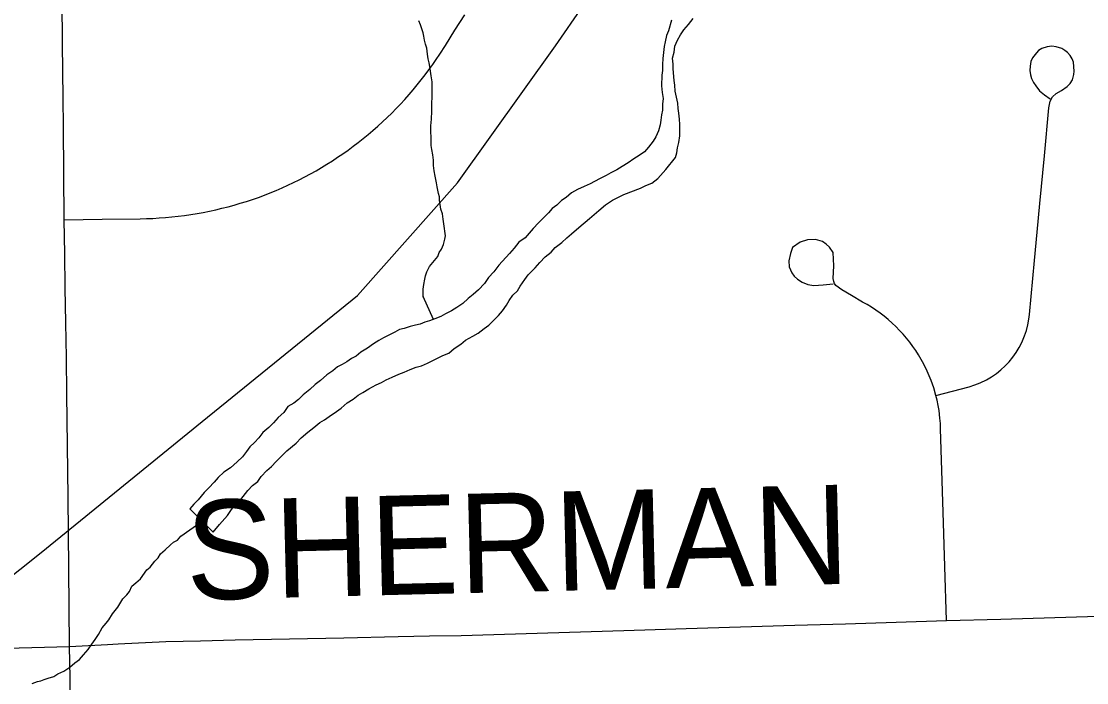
# Model space of a CAD drawing. Extents: x 103424 to 290657, y 38711 to 110967.
# Drawn here: x 214249.2438 to 214249.5488, y 40212.6224 to 40212.8117 of the extents above; entities that cross this region are included whole.
import ezdxf

# ---------------------------------------------------------------- set-up
doc = ezdxf.new("R2010")
doc.units = 0
for name, color, linetype in [('GM_X_County_Road', 7, 'Continuous'), ('GM_X_Major_River', 7, 'Continuous'), ('GM_X_Minor_River', 7, 'Continuous'), ('GM_X_Rail_Line', 7, 'Continuous'), ('GM_X_Township_Road', 7, 'Continuous'), ('GM_X_Township_Road_Text', 7, 'Continuous')]:
    doc.layers.add(name, color=color, linetype=linetype)

msp = doc.modelspace()

# ---------------------------------------------------------------- linework, layer by layer
at = {"layer": 'GM_X_County_Road'}
msp.add_lwpolyline([(214249.2579, 40212.61188), (214249.25782, 40212.62252), (214249.25781, 40212.62376), (214249.25756, 40212.63278), (214249.25742, 40212.65511), (214249.25732, 40212.66531), (214249.25722, 40212.67551), (214249.25703, 40212.69026), (214249.25685, 40212.70501), (214249.25675, 40212.71541), (214249.25657, 40212.7254), (214249.2564, 40212.7354), (214249.25622, 40212.74514), (214249.25604, 40212.75487), (214249.25589, 40212.78149), (214249.25579, 40212.78971), (214249.25563, 40212.80524), (214249.25551, 40212.81775)], dxfattribs=at)
at = {"layer": 'GM_X_Major_River'}
for p, q in [((214249.29206, 40212.67217), (214249.29557, 40212.66862)), ((214249.29557, 40212.66862), (214249.29873, 40212.66543))]:
    msp.add_line(p, q, dxfattribs=at)
for points in [[(214249.42991, 40212.81198), (214249.4291, 40212.80896), (214249.4285, 40212.80764), (214249.42809, 40212.80575), (214249.42787, 40212.80442), (214249.42743, 40212.80101)], [(214249.4323, 40212.7789), (214249.43237, 40212.78213), (214249.43221, 40212.78365), (214249.43205, 40212.78536), (214249.43189, 40212.78669), (214249.43173, 40212.78822), (214249.43138, 40212.78993), (214249.43103, 40212.79165), (214249.43088, 40212.79336), (214249.43072, 40212.79469), (214249.4304, 40212.79811), (214249.43043, 40212.79944), (214249.43027, 40212.80115), (214249.43068, 40212.80285), (214249.4309, 40212.80456), (214249.4317, 40212.80625), (214249.43248, 40212.80776), (214249.43346, 40212.80926), (214249.43481, 40212.81075), (214249.43617, 40212.81243)], [(214249.42743, 40212.80101), (214249.4274, 40212.79931), (214249.42736, 40212.7976), (214249.42715, 40212.79627), (214249.42709, 40212.79324), (214249.42724, 40212.79134), (214249.42759, 40212.78962), (214249.42737, 40212.78792), (214249.42733, 40212.78621), (214249.42712, 40212.78488), (214249.4269, 40212.78337), (214249.42669, 40212.78204), (214249.42627, 40212.78034), (214249.42549, 40212.77865), (214249.4247, 40212.77734), (214249.42334, 40212.77565), (214249.42218, 40212.77434), (214249.42065, 40212.77323), (214249.41912, 40212.77231), (214249.41758, 40212.7712), (214249.41586, 40212.7701), (214249.41432, 40212.76917), (214249.4126, 40212.76826), (214249.41126, 40212.76752), (214249.40935, 40212.76661), (214249.40667, 40212.76514), (214249.40496, 40212.76441), (214249.40305, 40212.7635), (214249.40133, 40212.76258), (214249.39979, 40212.76128), (214249.39844, 40212.76036), (214249.39709, 40212.75905), (214249.39575, 40212.75813), (214249.39478, 40212.75682), (214249.39189, 40212.75402), (214249.39034, 40212.75234), (214249.38802, 40212.74973), (214249.38629, 40212.74843), (214249.38493, 40212.74675), (214249.38358, 40212.74525), (214249.38049, 40212.74189), (214249.37912, 40212.74002), (214249.37758, 40212.73834), (214249.37641, 40212.73665), (214249.37467, 40212.73479), (214249.37313, 40212.73349), (214249.37178, 40212.73237), (214249.37024, 40212.73088), (214249.36852, 40212.72978), (214249.36699, 40212.72885), (214249.36526, 40212.72794), (214249.36392, 40212.7272), (214249.36221, 40212.72648), (214249.36068, 40212.72593), (214249.35935, 40212.72558), (214249.35801, 40212.72503), (214249.35668, 40212.72468), (214249.35516, 40212.72433), (214249.35345, 40212.72379), (214249.35212, 40212.72344), (214249.35078, 40212.7227), (214249.34925, 40212.72197), (214249.34753, 40212.72105), (214249.34619, 40212.72032), (214249.34466, 40212.7194), (214249.34293, 40212.7181), (214249.34101, 40212.717), (214249.33967, 40212.71588), (214249.33833, 40212.71515), (214249.33699, 40212.71422), (214249.33565, 40212.71349), (214249.33431, 40212.71275), (214249.33296, 40212.71164), (214249.33124, 40212.71053), (214249.3295, 40212.70886), (214249.32797, 40212.70775), (214249.32642, 40212.70626), (214249.3245, 40212.70477), (214249.32315, 40212.70347), (214249.3218, 40212.70235), (214249.32008, 40212.70144), (214249.31892, 40212.69975), (214249.31737, 40212.69826), (214249.31602, 40212.69677), (214249.31467, 40212.69546), (214249.31294, 40212.69398), (214249.31177, 40212.69248), (214249.31061, 40212.69117), (214249.30926, 40212.68987), (214249.30829, 40212.68856), (214249.30712, 40212.68706), (214249.30558, 40212.68557), (214249.30366, 40212.6839), (214249.30174, 40212.6826), (214249.3002, 40212.68111), (214249.29903, 40212.67981), (214249.29749, 40212.67813), (214249.29614, 40212.67682), (214249.2944, 40212.67477), (214249.29323, 40212.67346), (214249.29206, 40212.67217)], [(214249.29873, 40212.66543), (214249.3005, 40212.66763), (214249.30283, 40212.67024), (214249.30399, 40212.67193), (214249.30497, 40212.67324), (214249.30631, 40212.67436), (214249.30728, 40212.67567), (214249.30864, 40212.67735), (214249.30999, 40212.67884), (214249.31153, 40212.67995), (214249.31251, 40212.68145), (214249.31405, 40212.68314), (214249.3154, 40212.68425), (214249.31675, 40212.68574), (214249.31984, 40212.68872), (214249.32253, 40212.69095), (214249.32388, 40212.69244), (214249.32581, 40212.69412), (214249.32754, 40212.69541), (214249.32927, 40212.6969), (214249.33061, 40212.69764), (214249.33195, 40212.69856), (214249.33406, 40212.70004), (214249.33541, 40212.70096), (214249.33714, 40212.70245), (214249.33886, 40212.70356), (214249.34021, 40212.70467), (214249.34155, 40212.70541), (214249.34327, 40212.70651), (214249.34538, 40212.70761), (214249.3469, 40212.70834), (214249.34824, 40212.70908), (214249.34996, 40212.70981), (214249.35187, 40212.71072), (214249.3534, 40212.71126), (214249.35511, 40212.71199), (214249.35683, 40212.71272), (214249.35835, 40212.71307), (214249.36007, 40212.7138), (214249.36294, 40212.71526), (214249.36447, 40212.71599), (214249.36618, 40212.71672), (214249.36772, 40212.71802), (214249.36964, 40212.71931), (214249.37099, 40212.72043), (214249.37309, 40212.72153), (214249.37462, 40212.72245), (214249.37635, 40212.72375), (214249.37769, 40212.72467), (214249.37905, 40212.72616), (214249.3804, 40212.72747), (214249.38156, 40212.72878), (214249.38273, 40212.73046), (214249.38351, 40212.73178), (214249.38448, 40212.73328), (214249.38583, 40212.73458), (214249.38662, 40212.7359), (214249.38798, 40212.73777), (214249.38895, 40212.73908), (214249.39088, 40212.74113), (214249.39224, 40212.74263), (214249.39378, 40212.74431), (214249.39551, 40212.7456), (214249.39667, 40212.74691), (214249.39859, 40212.74839), (214249.39994, 40212.7497), (214249.40129, 40212.75081), (214249.40341, 40212.75267), (214249.40649, 40212.75527), (214249.40918, 40212.7575), (214249.4111, 40212.75917), (214249.41302, 40212.76047), (214249.41474, 40212.76138), (214249.41627, 40212.76211), (214249.42104, 40212.76392), (214249.42256, 40212.76466), (214249.42428, 40212.76538), (214249.42601, 40212.76668), (214249.42833, 40212.7693), (214249.43105, 40212.77266), (214249.43145, 40212.77398), (214249.43167, 40212.7755), (214249.43208, 40212.77701), (214249.4323, 40212.7789)], [(214249.27475, 40212.64848), (214249.27549, 40212.65001), (214249.27661, 40212.65098), (214249.27792, 40212.65215), (214249.27977, 40212.65465), (214249.28071, 40212.65543), (214249.282, 40212.65716), (214249.28294, 40212.65813), (214249.28367, 40212.65928), (214249.28498, 40212.66045), (214249.28648, 40212.66181), (214249.28741, 40212.66259), (214249.28854, 40212.66317), (214249.28947, 40212.66433), (214249.29557, 40212.66862)], [(214249.24693, 40212.62212), (214249.24844, 40212.62272), (214249.24938, 40212.62293), (214249.25033, 40212.62332), (214249.25146, 40212.62373), (214249.25316, 40212.62414), (214249.25429, 40212.62492), (214249.25598, 40212.62571), (214249.25767, 40212.62688), (214249.25917, 40212.62805), (214249.26048, 40212.62902), (214249.2616, 40212.63037), (214249.2629, 40212.63192), (214249.26401, 40212.63346), (214249.26493, 40212.6348), (214249.26586, 40212.63615), (214249.26696, 40212.63807), (214249.26808, 40212.63942), (214249.26882, 40212.64039), (214249.26993, 40212.64212), (214249.27067, 40212.64308), (214249.27141, 40212.64405), (214249.27197, 40212.64501), (214249.27289, 40212.64635), (214249.27401, 40212.64751), (214249.27475, 40212.64848)]]:
    msp.add_lwpolyline(points, dxfattribs=at)
at = {"layer": 'GM_X_Minor_River'}
msp.add_lwpolyline([(214249.36182, 40212.72634), (214249.35889, 40212.73288), (214249.35889, 40212.73269), (214249.35887, 40212.73383), (214249.35885, 40212.73497), (214249.35901, 40212.73631), (214249.35937, 40212.73783), (214249.35954, 40212.73879), (214249.3599, 40212.73993), (214249.36063, 40212.74147), (214249.36212, 40212.74321), (214249.36305, 40212.74436), (214249.36341, 40212.74551), (214249.36415, 40212.74648), (214249.36469, 40212.74782), (214249.36505, 40212.74934), (214249.36522, 40212.7503), (214249.36478, 40212.75371), (214249.36457, 40212.75504), (214249.36435, 40212.75655), (214249.36394, 40212.75788), (214249.36373, 40212.75921), (214249.36352, 40212.76034), (214249.3635, 40212.76148), (214249.36329, 40212.76243), (214249.36309, 40212.76338), (214249.36288, 40212.76432), (214249.36267, 40212.76546), (214249.36226, 40212.76735), (214249.36204, 40212.76887), (214249.36182, 40212.77039), (214249.36179, 40212.77191), (214249.36158, 40212.77343), (214249.36136, 40212.77494), (214249.36115, 40212.77608), (214249.36113, 40212.77722), (214249.36111, 40212.77855), (214249.36108, 40212.78007), (214249.36105, 40212.78178), (214249.3612, 40212.78369), (214249.36135, 40212.78597), (214249.36131, 40212.78806), (214249.36147, 40212.79015), (214249.36143, 40212.79244), (214249.36139, 40212.79434), (214249.36117, 40212.79604), (214249.36096, 40212.79737), (214249.36074, 40212.7987), (214249.36053, 40212.79983), (214249.36032, 40212.80097), (214249.36011, 40212.8023), (214249.35989, 40212.804), (214249.35949, 40212.80514), (214249.35928, 40212.80628), (214249.35907, 40212.80741), (214249.35886, 40212.80836), (214249.35846, 40212.80949), (214249.35806, 40212.81063), (214249.35766, 40212.81176)], dxfattribs=at)
at = {"layer": 'GM_X_Rail_Line'}
msp.add_lwpolyline([(214249.07405, 40212.58207), (214249.11112, 40212.58948), (214249.14781, 40212.60166), (214249.18894, 40212.61841), (214249.21838, 40212.63499), (214249.2495, 40212.65969), (214249.29558, 40212.69713), (214249.34007, 40212.73321), (214249.36869, 40212.76541), (214249.39677, 40212.80462), (214249.42844, 40212.85057), (214249.62583, 40213.13302), (214249.701, 40213.23878), (214249.72118, 40213.2662), (214249.74048, 40213.2824), (214249.76383, 40213.2995), (214249.82726, 40213.34498), (214249.99354, 40213.46547), (214250.03547, 40213.49665)], dxfattribs=at)
at = {"layer": 'GM_X_Township_Road'}
for points in [[(214249.25604, 40212.75487), (214249.26694, 40212.75502), (214249.27783, 40212.75516), (214249.27963, 40212.7552), (214249.28146, 40212.75527), (214249.28328, 40212.75538), (214249.28508, 40212.75552), (214249.28691, 40212.75568), (214249.28871, 40212.75588), (214249.29051, 40212.75611), (214249.29231, 40212.75637), (214249.29411, 40212.75666), (214249.29591, 40212.75699), (214249.29769, 40212.75735), (214249.29946, 40212.75773), (214249.30124, 40212.75815), (214249.30299, 40212.7586), (214249.30475, 40212.75908), (214249.3065, 40212.75959), (214249.30823, 40212.76013), (214249.30996, 40212.7607), (214249.31169, 40212.76129), (214249.3134, 40212.76192), (214249.31508, 40212.76259), (214249.31676, 40212.76328), (214249.31844, 40212.764), (214249.3201, 40212.76474), (214249.32174, 40212.76552), (214249.32337, 40212.76632), (214249.32498, 40212.76716), (214249.32659, 40212.76802), (214249.32818, 40212.76891), (214249.32975, 40212.76983), (214249.33131, 40212.77077), (214249.33285, 40212.77174), (214249.33437, 40212.77274), (214249.33586, 40212.77377), (214249.33735, 40212.77482), (214249.33882, 40212.77589), (214249.34027, 40212.77699), (214249.34169, 40212.77812), (214249.34311, 40212.77927), (214249.34449, 40212.78045), (214249.34586, 40212.78164), (214249.34721, 40212.78287), (214249.34854, 40212.78412), (214249.34984, 40212.78538), (214249.35112, 40212.78668), (214249.35238, 40212.788), (214249.35361, 40212.78933), (214249.35482, 40212.79069), (214249.35601, 40212.79207), (214249.35717, 40212.79347), (214249.35831, 40212.79489), (214249.35942, 40212.79633), (214249.36051, 40212.79778), (214249.36158, 40212.79926), (214249.3626, 40212.80075), (214249.36362, 40212.80227), (214249.36521, 40212.80475), (214249.36796, 40212.80916), (214249.3708, 40212.81353)], [(214249.50564, 40212.70458), (214249.51521, 40212.70709), (214249.51677, 40212.70759), (214249.51831, 40212.70819), (214249.52018, 40212.70911), (214249.52161, 40212.70995), (214249.52296, 40212.71089), (214249.52426, 40212.71192), (214249.52547, 40212.71304), (214249.52661, 40212.71424), (214249.52765, 40212.71552), (214249.5286, 40212.71687), (214249.52948, 40212.71828), (214249.53024, 40212.71975), (214249.53104, 40212.72166), (214249.53157, 40212.72323), (214249.53197, 40212.72483), (214249.53225, 40212.72645), (214249.53242, 40212.72774), (214249.53388, 40212.74321), (214249.53465, 40212.75135), (214249.53541, 40212.75949), (214249.53671, 40212.77321), (214249.538, 40212.78693), (214249.53832, 40212.78886), (214249.53899, 40212.79007), (214249.54007, 40212.79097), (214249.54159, 40212.79182), (214249.54321, 40212.79303), (214249.5441, 40212.79388), (214249.54478, 40212.79492), (214249.54518, 40212.7964), (214249.54523, 40212.79743), (214249.545, 40212.79995), (214249.54464, 40212.80089), (214249.5441, 40212.80188), (214249.5433, 40212.80277), (214249.54258, 40212.80331), (214249.54173, 40212.80385), (214249.54011, 40212.80434), (214249.53881, 40212.80452), (214249.53751, 40212.80439), (214249.53594, 40212.80385), (214249.53504, 40212.80327), (214249.53441, 40212.80264), (214249.53333, 40212.80125), (214249.5328, 40212.80017), (214249.53262, 40212.79887), (214249.53257, 40212.79757), (214249.53275, 40212.79635), (214249.53302, 40212.79532), (214249.5336, 40212.79416), (214249.53423, 40212.79317), (214249.53535, 40212.79173), (214249.5367, 40212.79065), (214249.53836, 40212.78944)], [(214249.50866, 40212.64015), (214249.5082, 40212.65568), (214249.50773, 40212.67121), (214249.50737, 40212.68315), (214249.50701, 40212.69509), (214249.50694, 40212.69658), (214249.50682, 40212.69806), (214249.50654, 40212.70027), (214249.50628, 40212.70174), (214249.50597, 40212.7032), (214249.50564, 40212.70458), (214249.50502, 40212.70673), (214249.50429, 40212.70884), (214249.50375, 40212.71022), (214249.50315, 40212.71158), (214249.50216, 40212.71359), (214249.50145, 40212.71489), (214249.50069, 40212.71618), (214249.49989, 40212.71743), (214249.49904, 40212.71865), (214249.49816, 40212.71984), (214249.49721, 40212.72101), (214249.49624, 40212.72214), (214249.49525, 40212.72323), (214249.49421, 40212.72429), (214249.49311, 40212.72531), (214249.492, 40212.7263), (214249.49084, 40212.72724), (214249.48966, 40212.72815), (214249.48845, 40212.729), (214249.4872, 40212.72982), (214249.48594, 40212.7306), (214249.48464, 40212.73133), (214249.48146, 40212.73317), (214249.47873, 40212.73485), (214249.47698, 40212.73606), (214249.47662, 40212.73659), (214249.4764, 40212.73724), (214249.47623, 40212.73811), (214249.47645, 40212.74168), (214249.47622, 40212.74555), (214249.47523, 40212.747), (214249.47425, 40212.74791), (214249.47318, 40212.74867), (214249.47113, 40212.7492), (214249.46885, 40212.74912), (214249.4668, 40212.74844), (214249.4646, 40212.74692), (214249.46399, 40212.74525), (214249.46354, 40212.74313), (214249.46361, 40212.74138), (214249.46437, 40212.73971), (214249.46506, 40212.73872), (214249.46604, 40212.73788), (214249.46733, 40212.73705), (214249.46896, 40212.73635), (214249.47068, 40212.73606), (214249.47333, 40212.73621), (214249.47622, 40212.73652)], [(214249.43418, 40212.63791), (214249.44971, 40212.63837), (214249.46523, 40212.63884), (214249.47973, 40212.63928), (214249.49423, 40212.63971), (214249.50866, 40212.64015), (214249.52419, 40212.64062), (214249.53972, 40212.64108), (214249.55525, 40212.64155)], [(214249.27151, 40212.63348), (214249.28515, 40212.63417), (214249.29511, 40212.63442), (214249.30507, 40212.63467), (214249.3206, 40212.63498), (214249.33613, 40212.63528), (214249.35166, 40212.63558), (214249.36069, 40212.63576), (214249.36973, 40212.63594), (214249.38526, 40212.63641), (214249.40079, 40212.63689), (214249.41631, 40212.63736), (214249.42525, 40212.63764), (214249.43418, 40212.63791)], [(214249.08589, 40212.62799), (214249.10054, 40212.62838), (214249.11519, 40212.62877), (214249.13071, 40212.62915), (214249.14624, 40212.62954), (214249.16177, 40212.62992), (214249.17053, 40212.63013), (214249.17929, 40212.63035), (214249.18953, 40212.63069), (214249.19976, 40212.63104), (214249.21278, 40212.63139), (214249.21887, 40212.63158), (214249.22513, 40212.63185), (214249.25756, 40212.63278)], [(214249.25756, 40212.63278), (214249.26847, 40212.63333), (214249.27151, 40212.63348)]]:
    msp.add_lwpolyline(points, dxfattribs=at)

# ---------------------------------------------------------------- texts
at = {"layer": 'GM_X_Township_Road_Text'}
msp.add_text('SHERMAN', height=0.028409, rotation=1.4086, dxfattribs=at).set_placement((214249.29121, 40212.64605))

doc.saveas('drawing.dxf')
